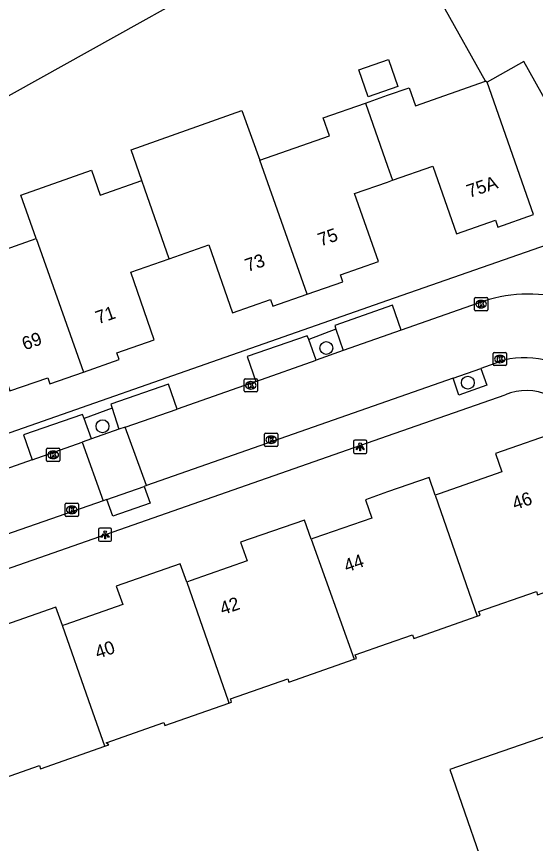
# Model space of a CAD drawing. Extents: x 158474 to 159560, y 388525 to 389605.
# Drawn here: x 158971.8 to 159011.2, y 389239.2 to 389301.9 of the extents above; entities that cross this region are included whole.
import ezdxf

# ---------------------------------------------------------------- set-up
doc = ezdxf.new("R2010")
doc.units = 0
for name, color, linetype in [('IMGEO_Boom', 7, 'Continuous'), ('IMGEO_Grasland_overig', 7, 'Continuous'), ('IMGEO_Kolk', 7, 'Continuous'), ('IMGEO_Lichtpunt', 7, 'Continuous'), ('IMGEO_Pand', 7, 'Continuous'), ('IMGEO_Pand_nummerreeks', 7, 'Continuous'), ('IMGEO_Parkeervlak_open', 7, 'Continuous'), ('IMGEO_Rijbaan_lokaal_open', 7, 'Continuous'), ('IMGEO_Voetpad_open', 7, 'Continuous')]:
    doc.layers.add(name, color=color, linetype=linetype)

msp = doc.modelspace()

# ---------------------------------------------------------------- linework, layer by layer
at = {"layer": 'IMGEO_Boom'}
for centre in [(158995.341, 389276.771), (159006.089, 389274.138), (158978.348, 389270.832)]:
    msp.add_circle(centre, 0.489, dxfattribs=at)
at = {"layer": 'IMGEO_Grasland_overig'}
msp.add_lwpolyline([(158949.498, 389328.264), (158961.864, 389290.722), (159070.244, 389351.059), (159075.848, 389349.392), (159081.166, 389347.396)], dxfattribs=at)
at = {"layer": 'IMGEO_Kolk'}
for p, q in [((159006.602, 389279.676), (159006.602, 389280.528)), ((159006.677, 389280.602), (159007.529, 389280.602)), ((159007.09, 389280.382), (159007.115, 389280.382)), ((159007.603, 389280.528), (159007.603, 389279.676)), ((159007.113, 389279.822), (159007.088, 389279.822)), ((159007.529, 389279.602), (159006.677, 389279.602)), ((159008.023, 389275.508), (159008.023, 389276.36)), ((159008.098, 389276.434), (159008.95, 389276.434)), ((159008.511, 389276.214), (159008.536, 389276.214)), ((159009.024, 389276.36), (159009.024, 389275.508)), ((159008.95, 389275.434), (159008.098, 389275.434)), ((159008.534, 389275.654), (159008.509, 389275.654)), ((158989.106, 389273.511), (158989.106, 389274.363)), ((158989.181, 389274.437), (158990.033, 389274.437)), ((158989.594, 389274.217), (158989.619, 389274.217)), ((158990.107, 389274.363), (158990.107, 389273.511)), ((158989.617, 389273.657), (158989.592, 389273.657)), ((158990.033, 389273.437), (158989.181, 389273.437)), ((158990.652, 389269.38), (158990.652, 389270.232)), ((158990.727, 389270.306), (158991.579, 389270.306)), ((158991.14, 389270.086), (158991.165, 389270.086)), ((158991.653, 389270.232), (158991.653, 389269.38)), ((158974.105, 389268.235), (158974.105, 389269.087)), ((158974.18, 389269.161), (158975.032, 389269.161)), ((158975.106, 389269.087), (158975.106, 389268.235)), ((158991.579, 389269.306), (158990.727, 389269.306)), ((158991.163, 389269.526), (158991.138, 389269.526)), ((158974.593, 389268.941), (158974.618, 389268.941)), ((158975.032, 389268.161), (158974.18, 389268.161)), ((158974.616, 389268.381), (158974.591, 389268.381)), ((158975.51, 389264.062), (158975.51, 389264.914)), ((158975.585, 389264.988), (158976.437, 389264.988)), ((158975.998, 389264.768), (158976.023, 389264.768)), ((158976.511, 389264.914), (158976.511, 389264.062)), ((158976.021, 389264.208), (158975.996, 389264.208)), ((158976.437, 389263.988), (158975.585, 389263.988))]:
    msp.add_line(p, q, dxfattribs=at)
for points in [[(159006.602, 389279.676), (159006.602, 389280.528)], [(159006.677, 389280.602), (159007.529, 389280.602)], [(159007.603, 389280.528), (159007.603, 389279.676)], [(159006.923, 389280.302), (159007.046, 389280.302), (159007.046, 389280.151), (159007.176, 389280.302), (159007.34, 389280.302), (159007.194, 389280.151), (159007.347, 389279.902), (159007.195, 389279.902), (159007.11, 389280.066), (159007.046, 389279.999), (159007.046, 389279.902), (159006.923, 389279.902), (159006.923, 389280.302)], [(159007.529, 389279.602), (159006.677, 389279.602)], [(159008.023, 389275.508), (159008.023, 389276.36)], [(159008.098, 389276.434), (159008.95, 389276.434)], [(159008.344, 389276.134), (159008.467, 389276.134), (159008.467, 389275.983), (159008.597, 389276.134), (159008.761, 389276.134), (159008.615, 389275.983), (159008.768, 389275.734), (159008.616, 389275.734), (159008.531, 389275.898), (159008.467, 389275.831), (159008.467, 389275.734), (159008.344, 389275.734), (159008.344, 389276.134)], [(159009.024, 389276.36), (159009.024, 389275.508)], [(159008.95, 389275.434), (159008.098, 389275.434)], [(158989.106, 389273.511), (158989.106, 389274.363)], [(158989.181, 389274.437), (158990.033, 389274.437)], [(158989.427, 389274.137), (158989.55, 389274.137), (158989.55, 389273.986), (158989.68, 389274.137), (158989.844, 389274.137), (158989.698, 389273.986), (158989.851, 389273.737), (158989.699, 389273.737), (158989.614, 389273.901), (158989.55, 389273.834), (158989.55, 389273.737), (158989.427, 389273.737), (158989.427, 389274.137)], [(158990.107, 389274.363), (158990.107, 389273.511)], [(158990.033, 389273.437), (158989.181, 389273.437)], [(158990.652, 389269.38), (158990.652, 389270.232)], [(158990.727, 389270.306), (158991.579, 389270.306)], [(158990.973, 389270.006), (158991.096, 389270.006), (158991.096, 389269.855), (158991.226, 389270.006), (158991.39, 389270.006), (158991.244, 389269.855), (158991.397, 389269.606), (158991.245, 389269.606), (158991.16, 389269.77), (158991.096, 389269.703), (158991.096, 389269.606), (158990.973, 389269.606), (158990.973, 389270.006)], [(158991.653, 389270.232), (158991.653, 389269.38)], [(158974.105, 389268.235), (158974.105, 389269.087)], [(158974.18, 389269.161), (158975.032, 389269.161)], [(158975.106, 389269.087), (158975.106, 389268.235)], [(158991.579, 389269.306), (158990.727, 389269.306)], [(158974.426, 389268.861), (158974.549, 389268.861), (158974.549, 389268.71), (158974.679, 389268.861), (158974.843, 389268.861), (158974.697, 389268.71), (158974.85, 389268.461), (158974.698, 389268.461), (158974.613, 389268.625), (158974.549, 389268.558), (158974.549, 389268.461), (158974.426, 389268.461), (158974.426, 389268.861)], [(158975.032, 389268.161), (158974.18, 389268.161)], [(158975.51, 389264.062), (158975.51, 389264.914)], [(158975.585, 389264.988), (158976.437, 389264.988)], [(158975.831, 389264.688), (158975.954, 389264.688), (158975.954, 389264.537), (158976.084, 389264.688), (158976.248, 389264.688), (158976.102, 389264.537), (158976.255, 389264.288), (158976.103, 389264.288), (158976.018, 389264.452), (158975.954, 389264.385), (158975.954, 389264.288), (158975.831, 389264.288), (158975.831, 389264.688)], [(158976.511, 389264.914), (158976.511, 389264.062)], [(158976.437, 389263.988), (158975.585, 389263.988)]]:
    msp.add_lwpolyline(points, dxfattribs=at)
for centre, start, end in [((159006.679, 389280.526), 91.55205, 178.44795), ((159006.679, 389280.526), 91.55205, 178.44795), ((159007.527, 389280.526), 1.55205, 88.44795), ((159007.527, 389280.526), 1.55205, 88.44795), ((159006.679, 389279.678), 181.55205, 268.44795), ((159006.679, 389279.678), 181.55205, 268.44795), ((159007.527, 389279.678), 271.55205, 358.44795), ((159007.527, 389279.678), 271.55205, 358.44795), ((159008.1, 389276.358), 91.55205, 178.44795), ((159008.1, 389276.358), 91.55205, 178.44795), ((159008.948, 389276.358), 1.55205, 88.44795), ((159008.948, 389276.358), 1.55205, 88.44795), ((159008.1, 389275.51), 181.55205, 268.44795), ((159008.1, 389275.51), 181.55205, 268.44795), ((159008.948, 389275.51), 271.55205, 358.44795), ((159008.948, 389275.51), 271.55205, 358.44795), ((158989.183, 389274.361), 91.55205, 178.44795), ((158989.183, 389274.361), 91.55205, 178.44795), ((158990.031, 389274.361), 1.55205, 88.44795), ((158990.031, 389274.361), 1.55205, 88.44795), ((158989.183, 389273.513), 181.55205, 268.44795), ((158989.183, 389273.513), 181.55205, 268.44795), ((158990.031, 389273.513), 271.55205, 358.44795), ((158990.031, 389273.513), 271.55205, 358.44795), ((158990.729, 389270.23), 91.55205, 178.44795), ((158990.729, 389270.23), 91.55205, 178.44795), ((158991.577, 389270.23), 1.55205, 88.44795), ((158991.577, 389270.23), 1.55205, 88.44795), ((158974.182, 389269.085), 91.55205, 178.44795), ((158974.182, 389269.085), 91.55205, 178.44795), ((158975.03, 389269.085), 1.55205, 88.44795), ((158975.03, 389269.085), 1.55205, 88.44795), ((158990.729, 389269.382), 181.55205, 268.44795), ((158990.729, 389269.382), 181.55205, 268.44795), ((158991.577, 389269.382), 271.55205, 358.44795), ((158991.577, 389269.382), 271.55205, 358.44795), ((158974.182, 389268.237), 181.55205, 268.44795), ((158974.182, 389268.237), 181.55205, 268.44795), ((158975.03, 389268.237), 271.55205, 358.44795), ((158975.03, 389268.237), 271.55205, 358.44795), ((158975.587, 389264.912), 91.55205, 178.44795), ((158975.587, 389264.912), 91.55205, 178.44795), ((158976.435, 389264.912), 1.55205, 88.44795), ((158976.435, 389264.912), 1.55205, 88.44795), ((158975.587, 389264.064), 181.55205, 268.44795), ((158975.587, 389264.064), 181.55205, 268.44795), ((158976.435, 389264.064), 271.55205, 358.44795), ((158976.435, 389264.064), 271.55205, 358.44795)]:
    msp.add_arc(centre, 0.0765, start, end, dxfattribs=at)
for centre, major_axis, ratio, start_param, end_param in [((159007.089, 389280.102), (-0.387, 0.002), 0.722429, 4.712389, 7.853982), ((159007.114, 389280.102), (-0.39, 0.002), 0.717154, 1.570796, 4.712389), ((159008.51, 389275.934), (-0.387, 0.002), 0.722429, 4.712389, 7.853982), ((159008.535, 389275.934), (-0.39, 0.002), 0.717154, 1.570796, 4.712389), ((158989.593, 389273.937), (-0.387, 0.002), 0.722429, 4.712389, 7.853982), ((158989.618, 389273.937), (-0.39, 0.002), 0.717154, 1.570796, 4.712389), ((158991.139, 389269.806), (-0.387, 0.002), 0.722429, 4.712389, 7.853982), ((158991.164, 389269.806), (-0.39, 0.002), 0.717154, 1.570796, 4.712389), ((158974.592, 389268.661), (-0.387, 0.002), 0.722429, 4.712389, 7.853982), ((158974.617, 389268.661), (-0.39, 0.002), 0.717154, 1.570796, 4.712389), ((158975.997, 389264.488), (-0.387, 0.002), 0.722429, 4.712389, 7.853982), ((158976.022, 389264.488), (-0.39, 0.002), 0.717154, 1.570796, 4.712389)]:
    msp.add_ellipse(centre, major_axis=major_axis, ratio=ratio, start_param=start_param, end_param=end_param, dxfattribs=at)
at = {"layer": 'IMGEO_Lichtpunt'}
for p, q in [((158998.317, 389269.772), (158997.509, 389269.772)), ((158998.317, 389269.772), (158997.509, 389269.772)), ((158997.415, 389269.677), (158997.415, 389268.87)), ((158997.415, 389269.677), (158997.415, 389268.87)), ((158998.411, 389268.87), (158998.411, 389269.677)), ((158998.411, 389268.87), (158998.411, 389269.677)), ((158997.509, 389268.776), (158998.317, 389268.776)), ((158997.509, 389268.776), (158998.317, 389268.776)), ((158978.04, 389263.004), (158978.04, 389262.197)), ((158978.04, 389263.004), (158978.04, 389262.197)), ((158978.942, 389263.099), (158978.134, 389263.099)), ((158978.942, 389263.099), (158978.134, 389263.099)), ((158979.036, 389262.197), (158979.036, 389263.004)), ((158979.036, 389262.197), (158979.036, 389263.004)), ((158978.134, 389262.103), (158978.942, 389262.103)), ((158978.134, 389262.103), (158978.942, 389262.103))]:
    msp.add_line(p, q, dxfattribs=at)
for points in [[(158997.789, 389269.341), (158997.828, 389269.313), (158997.64, 389269.051), (158997.602, 389269.078), (158997.789, 389269.341)], [(158997.891, 389269.293), (158997.938, 389269.293), (158997.938, 389268.971), (158997.891, 389268.971), (158997.891, 389269.293)], [(158998.001, 389269.313), (158998.039, 389269.34), (158998.226, 389269.078), (158998.187, 389269.05), (158998.001, 389269.313)], [(158978.414, 389262.668), (158978.453, 389262.64), (158978.265, 389262.378), (158978.227, 389262.405), (158978.414, 389262.668)], [(158978.516, 389262.62), (158978.563, 389262.62), (158978.563, 389262.298), (158978.516, 389262.298), (158978.516, 389262.62)], [(158978.626, 389262.64), (158978.664, 389262.667), (158978.851, 389262.405), (158978.812, 389262.377), (158978.626, 389262.64)]]:
    msp.add_lwpolyline(points, dxfattribs=at)
for centre in [(158997.914, 389269.475), (158978.539, 389262.802)]:
    msp.add_circle(centre, 0.0994, dxfattribs=at)
for centre, start, end in [((158997.509, 389269.677), 90, 180), ((158997.509, 389269.677), 90, 180), ((158998.317, 389269.677), 0, 90), ((158998.317, 389269.677), 0, 90), ((158997.509, 389268.87), 180, 270), ((158997.509, 389268.87), 180, 270), ((158998.317, 389268.87), 270, 0), ((158998.317, 389268.87), 270, 360), ((158978.134, 389263.004), 90, 180), ((158978.134, 389263.004), 90, 180), ((158978.942, 389263.004), 0, 90), ((158978.942, 389263.004), 0, 90), ((158978.134, 389262.197), 180, 270), ((158978.134, 389262.197), 180, 270), ((158978.942, 389262.197), 270, 0), ((158978.942, 389262.197), 270, 360)]:
    msp.add_arc(centre, 0.0946, start, end, dxfattribs=at)
at = {"layer": 'IMGEO_Pand'}
for points in [[(159007.431, 389297.012), (159004.373, 389302.5), (159003.061, 389306.299), (159006.056, 389307.968), (159006.472, 389307.221), (159010.78, 389309.622), (159013.055, 389305.564)], [(158997.81, 389297.882), (159000.064, 389298.669), (159000.776, 389296.627), (158998.522, 389295.841), (158997.81, 389297.882)], [(159018.317, 389296.18), (159015.88, 389294.822), (159015.619, 389295.291), (159012.966, 389293.813), (159010.349, 389298.509), (159007.567, 389296.959)], [(158998.314, 389295.362), (159000, 389295.951), (159001.645, 389296.525), (159002.122, 389295.158), (159007.431, 389297.012)], [(159000.375, 389289.5), (159003.438, 389290.57), (159005.23, 389285.438), (159008.192, 389286.472), (159008.375, 389285.949), (159011.081, 389286.893), (159007.567, 389296.959)], [(159007.567, 389296.959), (159007.431, 389297.012)], [(158981.333, 389289.474), (158980.511, 389291.811), (158988.94, 389294.804), (158990.285, 389291.016)], [(158990.285, 389291.016), (158995.58, 389292.865), (158995.1, 389294.24), (158998.314, 389295.362)], [(158998.314, 389295.362), (159000, 389290.568), (159000.375, 389289.5)], [(158993.897, 389280.845), (158990.285, 389291.016)], [(158973.318, 389285.081), (158972.153, 389288.374), (158977.504, 389290.268), (158978.168, 389288.369), (158981.333, 389289.474)], [(158983.42, 389283.541), (158981.563, 389288.82), (158981.333, 389289.474)], [(158993.897, 389280.845), (158996.609, 389281.792), (158996.419, 389282.336), (158999.296, 389283.34), (158997.496, 389288.495), (159000, 389289.369), (159000.375, 389289.5)], [(158964.437, 389283.54), (158967.724, 389284.687), (158968.209, 389283.297), (158973.318, 389285.081)], [(158973.318, 389285.081), (158976.905, 389274.946)], [(158983.42, 389283.541), (158986.425, 389284.59), (158988.218, 389279.453), (158991.105, 389280.461), (158991.289, 389279.934), (158993.897, 389280.845)], [(158976.905, 389274.946), (158979.601, 389275.887), (158979.423, 389276.397), (158982.28, 389277.394), (158980.491, 389282.519), (158983.42, 389283.541)], [(158966.474, 389277.639), (158969.511, 389278.699), (158971.321, 389273.514), (158974.184, 389274.514), (158974.345, 389274.052), (158976.905, 389274.946)], [(159006.812, 389256.41), (159007.032, 389256.487), (159006.933, 389256.769), (159011.297, 389258.293), (159011.385, 389258.039), (159012.238, 389258.337), (159016.958, 389259.985), (159013.277, 389270.527), (159008.198, 389268.753), (159008.684, 389267.363), (159003.91, 389265.697), (159003.613, 389265.593)], [(159003.613, 389265.593), (159003.143, 389266.941), (159000, 389265.843), (158998.31, 389265.253), (158998.794, 389263.867), (158994.385, 389262.328), (158994.201, 389262.264)], [(159003.613, 389265.593), (159006.812, 389256.41)], [(158994.201, 389262.264), (158993.68, 389263.716), (158988.838, 389262.025), (158989.331, 389260.612), (158984.995, 389259.098), (158984.741, 389259.009)], [(158994.201, 389262.264), (158997.468, 389253.152)], [(158984.741, 389259.009), (158984.255, 389260.401), (158979.39, 389258.702), (158979.88, 389257.298), (158975.485, 389255.763), (158975.297, 389255.698)], [(158984.741, 389259.009), (158987.884, 389250), (158987.948, 389249.816)], [(158975.297, 389255.698), (158974.801, 389257.112), (158969.945, 389255.416), (158970.444, 389253.986), (158965.988, 389252.43), (158965.869, 389252.389)], [(158997.468, 389253.152), (158997.624, 389253.206), (158997.525, 389253.491), (159000, 389254.355), (159001.88, 389255.011), (159001.98, 389254.723), (159006.812, 389256.41)], [(158978.512, 389246.538), (158977.297, 389250), (158975.297, 389255.698)], [(158987.948, 389249.816), (158988.154, 389249.888), (158988.115, 389250), (158988.062, 389250.149), (158992.411, 389251.667), (158992.498, 389251.416), (158997.468, 389253.152)], [(158978.512, 389246.538), (158978.815, 389246.644), (158978.618, 389246.814), (158982.993, 389248.342), (158983.073, 389248.114), (158987.948, 389249.816)], [(159019.522, 389239.136), (159019.449, 389239.348), (159017.938, 389243.738), (159019.371, 389244.231), (159017.65, 389249.23), (159012.923, 389247.602), (159008.021, 389245.914), (159004.731, 389244.781), (159008.081, 389235.052), (159011.409, 389236.198)], [(158969.071, 389243.243), (158969.233, 389243.299), (158969.15, 389243.539), (158973.564, 389245.081), (158973.649, 389244.84), (158978.512, 389246.538)]]:
    msp.add_lwpolyline(points, dxfattribs=at)
at = {"layer": 'IMGEO_Parkeervlak_open'}
for points in [[(158996.068, 389278.193), (158996.611, 389276.582)], [(158994.573, 389275.858), (158994.009, 389277.415)], [(158979.077, 389272.2), (158979.59, 389270.601)], [(158977.516, 389269.871), (158976.953, 389271.415)]]:
    msp.add_lwpolyline(points, dxfattribs=at)
at = {"layer": 'IMGEO_Rijbaan_lokaal_open'}
for points in [[(159007.317, 389280.329), (159001.023, 389278.132)], [(159001.023, 389278.132), (158996.611, 389276.582)], [(158996.611, 389276.582), (158994.573, 389275.858)], [(158989.999, 389274.235), (158994.573, 389275.858)], [(159008.849, 389275.846), (159007.088, 389275.207)], [(159004.981, 389274.47), (159007.088, 389275.207)], [(159004.981, 389274.47), (158981.686, 389266.324)], [(158989.999, 389274.235), (158984.014, 389272.131)], [(158980.08, 389270.77), (158984.014, 389272.131)], [(158979.59, 389270.601), (158977.516, 389269.871)], [(158980.08, 389270.77), (158979.59, 389270.601)], [(158981.686, 389266.324), (158980.08, 389270.77)], [(158977.516, 389269.871), (158976.795, 389269.618)], [(158973.013, 389268.293), (158976.795, 389269.618)], [(158976.795, 389269.618), (158978.398, 389265.168)], [(158973.013, 389268.293), (158967.031, 389266.174)], [(158978.671, 389265.273), (158981.504, 389266.259)], [(158981.686, 389266.324), (158981.504, 389266.259)], [(158978.398, 389265.168), (158961.876, 389259.43)], [(158978.671, 389265.273), (158978.398, 389265.168)]]:
    msp.add_lwpolyline(points, dxfattribs=at)
for centre, radius, start, end in [((159010.712, 389269.912), 10.956, 72.89926, 108.0532), ((159010.434, 389269.357), 6.68, 73.56685, 103.72962)]:
    msp.add_arc(centre, radius, start, end, dxfattribs=at)
at = {"layer": 'IMGEO_Voetpad_open'}
for points in [[(159012.117, 389284.612), (159000, 389280.376), (158959.94, 389266.371), (158955.384, 389264.778)], [(159001.023, 389278.132), (159000.364, 389280.018), (158995.991, 389278.471), (158996.068, 389278.193)], [(158996.068, 389278.193), (158994.009, 389277.415)], [(158994.009, 389277.415), (158993.88, 389277.702), (158989.325, 389276.124), (158989.999, 389274.235)], [(159007.088, 389275.207), (159007.526, 389273.959), (159005.42, 389273.2), (159004.981, 389274.47)], [(158984.014, 389272.131), (158983.351, 389274.033), (158978.975, 389272.496), (158979.077, 389272.2)], [(158954.597, 389254.251), (158963.868, 389257.489), (159000, 389270.106), (159008.923, 389273.222)], [(158976.953, 389271.415), (158976.838, 389271.73), (158972.357, 389270.171), (158973.013, 389268.293)], [(158979.077, 389272.2), (158976.953, 389271.415)], [(158981.504, 389266.259), (158981.964, 389264.991), (158979.122, 389263.995), (158978.671, 389265.273)]]:
    msp.add_lwpolyline(points, dxfattribs=at)
msp.add_arc((159010.53, 389269.354), 4.189, 65.38366, 112.5654, dxfattribs=at)

# ---------------------------------------------------------------- texts
at = {"layer": 'IMGEO_Pand_nummerreeks'}
for s, rotation, p in [('75A', 18.76232, (159006.202, 389288.16)), ('75', 19.33473, (158994.912, 389284.473)), ('73', 19.33733, (158989.373, 389282.529)), ('71', 19.49775, (158978.026, 389278.562)), ('69', 19.49635, (158972.441, 389276.584)), ('46', 19.41181, (159009.668, 389264.459)), ('44', 19.23992, (158996.89, 389259.728)), ('42', 19.24565, (158987.462, 389256.484)), ('40', 19.25138, (158977.986, 389253.162))]:
    msp.add_text(s, height=1, rotation=rotation, dxfattribs=at).set_placement(p)

doc.saveas('drawing.dxf')
